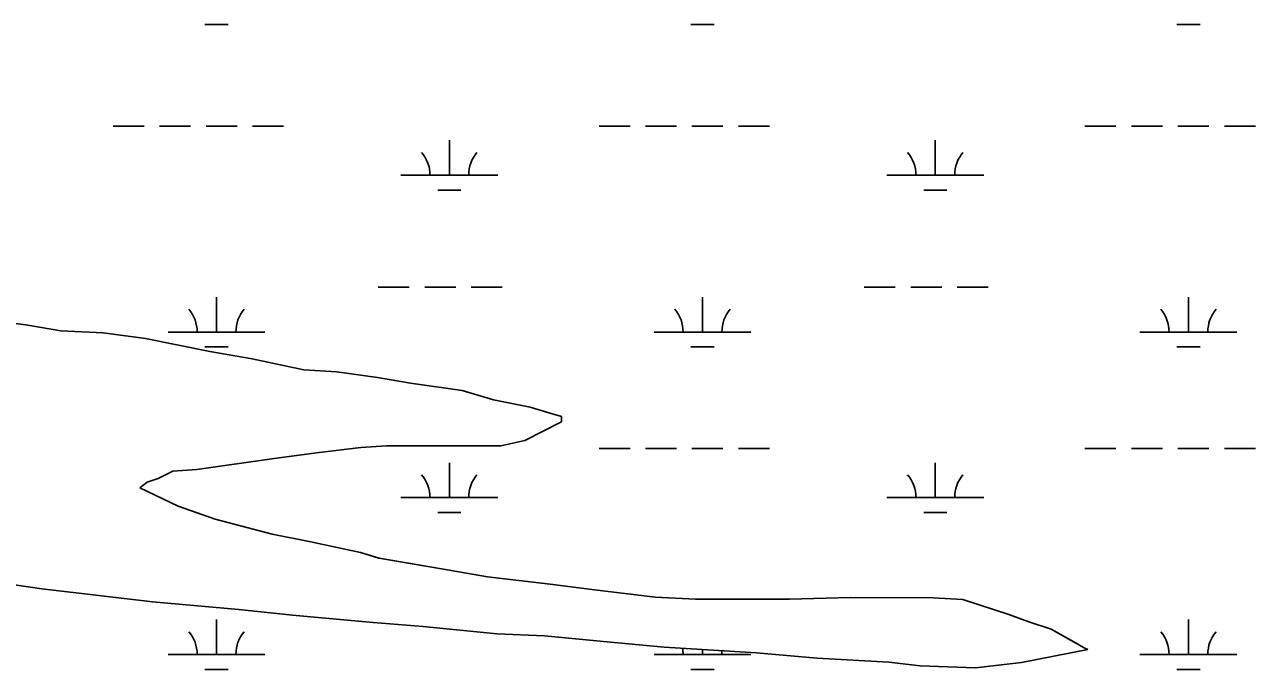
# Model space of a CAD drawing. Extents: x 3161564 to 3199464, y 849354 to 874788.
# Drawn here: x 3193018 to 3194290, y 866139 to 866804 of the extents above; entities that cross this region are included whole.
import ezdxf

# ---------------------------------------------------------------- set-up
doc = ezdxf.new("R2010")
doc.units = 0
for name, color, linetype in [('V-SITE-VEGE', 7, 'Continuous'), ('V-TOPO-SHOR', 7, 'Continuous'), ('V-WETL-SWMP', 7, 'Continuous')]:
    doc.layers.add(name, color=color, linetype=linetype)

msp = doc.modelspace()

# ---------------------------------------------------------------- linework, layer by layer
at = {"layer": 'V-SITE-VEGE'}
for p, q in [((3192981.6, 866499.7), (3193021.6, 866493.9)), ((3193021.6, 866493.9), (3193055.8, 866488.1)), ((3193055.8, 866488.1), (3193099.5, 866486.1)), ((3193099.5, 866486.1), (3193143.3, 866480.4)), ((3193143.3, 866480.4), (3193209.8, 866466.9)), ((3193209.8, 866466.9), (3193253.6, 866459.3)), ((3193253.6, 866459.3), (3193306.8, 866447.8)), ((3193306.8, 866447.8), (3193341, 866445.8)), ((3193341, 866445.8), (3193382.9, 866440)), ((3193382.9, 866440), (3193417.1, 866434.3)), ((3193417.1, 866434.3), (3193470.3, 866426.6)), ((3193470.3, 866426.6), (3193502.6, 866417)), ((3193502.6, 866417), (3193540.7, 866409.3)), ((3193540.7, 866409.3), (3193559.7, 866403.6)), ((3193573, 866394.1), (3193534.9, 866375.1)), ((3193559.7, 866403.6), (3193573, 866399.8)), ((3193573, 866399.8), (3193573, 866394.1)), ((3193365.6, 866367.8), (3193320, 866362.1)), ((3193392.2, 866369.6), (3193365.6, 866367.8)), ((3193510.2, 866369.4), (3193392.2, 866369.6)), ((3193534.9, 866375.1), (3193510.2, 866369.4)), ((3193276.2, 866356.5), (3193196.3, 866345.2)), ((3193320, 866362.1), (3193276.2, 866356.5)), ((3193171.6, 866343.4), (3193156.3, 866335.8)), ((3193196.3, 866345.2), (3193171.6, 866343.4)), ((3193144.9, 866332), (3193137.3, 866326.3)), ((3193156.3, 866335.8), (3193144.9, 866332)), ((3193137.3, 866326.3), (3193177.2, 866307.2)), ((3193177.2, 866307.2), (3193215.2, 866293.8)), ((3193215.2, 866293.8), (3193274.2, 866278.5)), ((3193274.2, 866278.5), (3193312.2, 866270.9)), ((3193312.2, 866270.9), (3193365.4, 866259.4)), ((3193365.4, 866259.4), (3193384.4, 866253.6)), ((3193384.4, 866253.6), (3193451, 866242.1)), ((3193451, 866242.1), (3193496.6, 866234.4)), ((3193036.3, 866221.9), (3192996.4, 866227.6)), ((3193496.6, 866234.4), (3193561.3, 866226.7)), ((3193561.3, 866226.7), (3193606.9, 866220.9)), ((3193101, 866214.2), (3193036.3, 866221.9)), ((3193150.4, 866208.4), (3193101, 866214.2)), ((3193606.9, 866220.9), (3193669.7, 866213.2)), ((3193239.8, 866200.6), (3193150.4, 866208.4)), ((3193669.7, 866213.2), (3193711.5, 866211.2)), ((3193711.5, 866211.2), (3193766.7, 866211.1)), ((3193766.7, 866211.1), (3193808.5, 866211.1)), ((3193808.5, 866211.1), (3193871.3, 866212.9)), ((3193871.3, 866212.9), (3193956.9, 866212.7)), ((3193956.9, 866212.7), (3193987.3, 866210.8)), ((3193987.3, 866210.8), (3194034.8, 866195.5)), ((3193295, 866194.8), (3193239.8, 866200.6)), ((3193378.6, 866187.1), (3193295, 866194.8)), ((3194034.8, 866195.5), (3194055.7, 866187.8)), ((3193430, 866183.2), (3193378.6, 866187.1)), ((3193506, 866175.4), (3193430, 866183.2)), ((3194055.7, 866187.8), (3194078.5, 866180.2)), ((3194078.5, 866180.2), (3194099.4, 866168.7)), ((3193555.5, 866173.5), (3193506, 866175.4)), ((3193616.3, 866167.6), (3193555.5, 866173.5)), ((3193679.1, 866161.8), (3193616.3, 866167.6)), ((3194099.4, 866168.7), (3194112.7, 866161.1)), ((3193774.2, 866156), (3193679.1, 866161.8)), ((3193836.9, 866150.2), (3193774.2, 866156)), ((3194116.6, 866159.2), (3194048.1, 866146)), ((3194112.7, 866161.1), (3194116.6, 866159.2)), ((3193911.1, 866146.2), (3193836.9, 866150.2)), ((3193943.4, 866142.4), (3193911.1, 866146.2)), ((3194000.5, 866140.4), (3193943.4, 866142.4)), ((3194048.1, 866146), (3194000.5, 866140.4))]:
    msp.add_line(p, q, dxfattribs=at)
at = {"layer": 'V-TOPO-SHOR'}
for p, q in [((3192981.6, 866499.7), (3193021.6, 866493.9)), ((3193021.6, 866493.9), (3193055.8, 866488.1)), ((3193055.8, 866488.1), (3193099.5, 866486.1)), ((3193099.5, 866486.1), (3193143.3, 866480.4)), ((3193143.3, 866480.4), (3193209.8, 866466.9)), ((3193209.8, 866466.9), (3193253.6, 866459.3)), ((3193253.6, 866459.3), (3193306.8, 866447.8)), ((3193306.8, 866447.8), (3193341, 866445.8)), ((3193341, 866445.8), (3193382.9, 866440)), ((3193382.9, 866440), (3193417.1, 866434.3)), ((3193417.1, 866434.3), (3193470.3, 866426.6)), ((3193470.3, 866426.6), (3193502.6, 866417)), ((3193502.6, 866417), (3193540.7, 866409.3)), ((3193540.7, 866409.3), (3193559.7, 866403.6)), ((3193573, 866394.1), (3193534.9, 866375.1)), ((3193559.7, 866403.6), (3193573, 866399.8)), ((3193573, 866399.8), (3193573, 866394.1)), ((3193365.6, 866367.8), (3193320, 866362.1)), ((3193392.3, 866369.6), (3193365.6, 866367.8)), ((3193510.2, 866369.4), (3193392.3, 866369.6)), ((3193534.9, 866375.1), (3193510.2, 866369.4)), ((3193276.2, 866356.5), (3193196.3, 866345.2)), ((3193320, 866362.1), (3193276.2, 866356.5)), ((3193171.6, 866343.4), (3193156.4, 866335.8)), ((3193196.3, 866345.2), (3193171.6, 866343.4)), ((3193144.9, 866332), (3193137.3, 866326.3)), ((3193156.4, 866335.8), (3193144.9, 866332)), ((3193137.3, 866326.3), (3193177.2, 866307.2)), ((3193177.2, 866307.2), (3193215.2, 866293.9)), ((3193215.2, 866293.9), (3193274.2, 866278.5)), ((3193274.2, 866278.5), (3193312.2, 866270.9)), ((3193312.2, 866270.9), (3193365.4, 866259.4)), ((3193365.4, 866259.4), (3193384.5, 866253.6)), ((3193384.5, 866253.6), (3193451, 866242.1)), ((3193451, 866242.1), (3193496.6, 866234.4)), ((3193036.3, 866221.9), (3192996.4, 866227.7)), ((3193496.6, 866234.4), (3193561.3, 866226.7)), ((3193561.3, 866226.7), (3193606.9, 866220.9)), ((3193101, 866214.2), (3193036.3, 866221.9)), ((3193150.4, 866208.4), (3193101, 866214.2)), ((3193606.9, 866220.9), (3193669.7, 866213.2)), ((3193239.8, 866200.6), (3193150.4, 866208.4)), ((3193669.7, 866213.2), (3193711.5, 866211.2)), ((3193711.5, 866211.2), (3193766.7, 866211.1)), ((3193766.7, 866211.1), (3193808.5, 866211.1)), ((3193808.5, 866211.1), (3193871.3, 866212.9)), ((3193871.3, 866212.9), (3193956.9, 866212.7)), ((3193956.9, 866212.7), (3193987.3, 866210.8)), ((3193987.3, 866210.8), (3194034.8, 866195.5)), ((3193295, 866194.8), (3193239.8, 866200.6)), ((3193378.6, 866187.1), (3193295, 866194.8)), ((3194034.8, 866195.5), (3194055.7, 866187.8)), ((3193430, 866183.2), (3193378.6, 866187.1)), ((3193506, 866175.4), (3193430, 866183.2)), ((3194055.7, 866187.8), (3194078.6, 866180.2)), ((3194078.6, 866180.2), (3194099.5, 866168.7)), ((3193555.5, 866173.5), (3193506, 866175.4)), ((3193616.4, 866167.6), (3193555.5, 866173.5)), ((3193679.1, 866161.8), (3193616.4, 866167.6)), ((3194099.5, 866168.7), (3194112.8, 866161.1)), ((3193774.2, 866156), (3193679.1, 866161.8)), ((3193837, 866150.2), (3193774.2, 866156)), ((3194116.6, 866159.2), (3194048.1, 866146)), ((3194112.8, 866161.1), (3194116.6, 866159.2)), ((3193911.1, 866146.2), (3193837, 866150.2)), ((3193943.4, 866142.4), (3193911.1, 866146.2)), ((3194000.5, 866140.4), (3193943.4, 866142.4)), ((3194048.1, 866146), (3194000.5, 866140.4))]:
    msp.add_line(p, q, dxfattribs=at)
at = {"layer": 'V-WETL-SWMP'}
for p, q in [((3193204.6, 866804.2), (3193228.6, 866804.2)), ((3193706.5, 866804.2), (3193730.5, 866804.2)), ((3194208.4, 866804.2), (3194232.4, 866804.2)), ((3193109.8, 866699.5), (3193141.8, 866699.5)), ((3193157.8, 866699.5), (3193189.8, 866699.5)), ((3193205.8, 866699.5), (3193237.8, 866699.5)), ((3193253.8, 866699.5), (3193285.8, 866699.5)), ((3193611.7, 866699.5), (3193643.7, 866699.5)), ((3193659.7, 866699.5), (3193691.7, 866699.5)), ((3193707.7, 866699.5), (3193739.7, 866699.5)), ((3193755.7, 866699.5), (3193787.7, 866699.5)), ((3194113.6, 866699.5), (3194145.6, 866699.5)), ((3194161.6, 866699.5), (3194193.6, 866699.5)), ((3194209.6, 866699.5), (3194241.6, 866699.5)), ((3194257.6, 866699.5), (3194289.6, 866699.5)), ((3193457.1, 866648.8), (3193457.1, 866684.8)), ((3193959, 866648.8), (3193959, 866684.8)), ((3193407.1, 866648.8), (3193507.1, 866648.8)), ((3193909, 866648.8), (3194009, 866648.8)), ((3193445.1, 866633.3), (3193469.1, 866633.3)), ((3193947, 866633.3), (3193971, 866633.3)), ((3193383.7, 866533.3), (3193415.7, 866533.3)), ((3193431.7, 866533.3), (3193463.7, 866533.3)), ((3193479.7, 866533.3), (3193511.7, 866533.3)), ((3193885.6, 866533.3), (3193917.6, 866533.3)), ((3193933.6, 866533.3), (3193965.6, 866533.3)), ((3193981.6, 866533.3), (3194013.6, 866533.3)), ((3193216.6, 866486.9), (3193216.6, 866522.9)), ((3193718.5, 866486.9), (3193718.5, 866522.9)), ((3194220.4, 866486.9), (3194220.4, 866522.9)), ((3192981.6, 866499.7), (3193021.6, 866493.9)), ((3193021.6, 866493.9), (3193055.8, 866488.1)), ((3193055.8, 866488.1), (3193099.5, 866486.1)), ((3193099.5, 866486.1), (3193143.3, 866480.4)), ((3193166.6, 866486.9), (3193266.6, 866486.9)), ((3193668.5, 866486.9), (3193768.5, 866486.9)), ((3194170.4, 866486.9), (3194270.4, 866486.9)), ((3193143.3, 866480.4), (3193209.8, 866466.9)), ((3193204.6, 866471.5), (3193228.6, 866471.5)), ((3193706.5, 866471.5), (3193730.5, 866471.5)), ((3194208.4, 866471.5), (3194232.4, 866471.5)), ((3193209.8, 866466.9), (3193253.6, 866459.3)), ((3193253.6, 866459.3), (3193306.8, 866447.8)), ((3193306.8, 866447.8), (3193341, 866445.8)), ((3193341, 866445.8), (3193382.9, 866440)), ((3193382.9, 866440), (3193417.1, 866434.3)), ((3193417.1, 866434.3), (3193470.3, 866426.6)), ((3193470.3, 866426.6), (3193502.6, 866417)), ((3193502.6, 866417), (3193540.7, 866409.3)), ((3193540.7, 866409.3), (3193559.7, 866403.6)), ((3193573, 866394.1), (3193534.9, 866375.1)), ((3193559.7, 866403.6), (3193573, 866399.8)), ((3193573, 866399.8), (3193573, 866394.1)), ((3193365.6, 866367.8), (3193320, 866362.1)), ((3193392.3, 866369.6), (3193365.6, 866367.8)), ((3193510.2, 866369.4), (3193392.3, 866369.6)), ((3193534.9, 866375.1), (3193510.2, 866369.4)), ((3193611.7, 866366.8), (3193643.7, 866366.8)), ((3193659.7, 866366.8), (3193691.7, 866366.8)), ((3193707.7, 866366.8), (3193739.7, 866366.8)), ((3193755.7, 866366.8), (3193787.7, 866366.8)), ((3194113.6, 866366.8), (3194145.6, 866366.8)), ((3194161.6, 866366.8), (3194193.6, 866366.8)), ((3194209.6, 866366.8), (3194241.6, 866366.8)), ((3194257.6, 866366.8), (3194289.6, 866366.8)), ((3193276.2, 866356.5), (3193196.3, 866345.2)), ((3193320, 866362.1), (3193276.2, 866356.5)), ((3193171.6, 866343.4), (3193156.4, 866335.8)), ((3193196.3, 866345.2), (3193171.6, 866343.4)), ((3193457.1, 866316.1), (3193457.1, 866352.1)), ((3193959, 866316.1), (3193959, 866352.1)), ((3193144.9, 866332), (3193137.3, 866326.3)), ((3193156.4, 866335.8), (3193144.9, 866332)), ((3193137.3, 866326.3), (3193177.2, 866307.2)), ((3193407.1, 866316.1), (3193507.1, 866316.1)), ((3193909, 866316.1), (3194009, 866316.1)), ((3193177.2, 866307.2), (3193215.2, 866293.9)), ((3193215.2, 866293.9), (3193274.2, 866278.5)), ((3193445.1, 866300.7), (3193469.1, 866300.7)), ((3193947, 866300.7), (3193971, 866300.7)), ((3193274.2, 866278.5), (3193312.2, 866270.9)), ((3193312.2, 866270.9), (3193365.4, 866259.4)), ((3193365.4, 866259.4), (3193384.5, 866253.6)), ((3193384.5, 866253.6), (3193451, 866242.1)), ((3193451, 866242.1), (3193496.6, 866234.4)), ((3193036.3, 866221.9), (3192996.4, 866227.7)), ((3193496.6, 866234.4), (3193561.3, 866226.7)), ((3193561.3, 866226.7), (3193606.9, 866220.9)), ((3193101, 866214.2), (3193036.3, 866221.9)), ((3193150.4, 866208.4), (3193101, 866214.2)), ((3193606.9, 866220.9), (3193669.7, 866213.2)), ((3193239.8, 866200.6), (3193150.4, 866208.4)), ((3193669.7, 866213.2), (3193711.5, 866211.2)), ((3193711.5, 866211.2), (3193766.7, 866211.1)), ((3193766.7, 866211.1), (3193808.5, 866211.1)), ((3193808.5, 866211.1), (3193871.3, 866212.9)), ((3193871.3, 866212.9), (3193956.9, 866212.7)), ((3193956.9, 866212.7), (3193987.3, 866210.8)), ((3193987.3, 866210.8), (3194034.8, 866195.5)), ((3193216.6, 866154.2), (3193216.6, 866190.2)), ((3193295, 866194.8), (3193239.8, 866200.6)), ((3193378.6, 866187.1), (3193295, 866194.8)), ((3194034.8, 866195.5), (3194055.7, 866187.8)), ((3194220.4, 866154.2), (3194220.4, 866190.2)), ((3193430, 866183.2), (3193378.6, 866187.1)), ((3193506, 866175.4), (3193430, 866183.2)), ((3194055.7, 866187.8), (3194078.6, 866180.2)), ((3194078.6, 866180.2), (3194099.5, 866168.7)), ((3193555.5, 866173.5), (3193506, 866175.4)), ((3193616.4, 866167.6), (3193555.5, 866173.5)), ((3193679.1, 866161.8), (3193616.4, 866167.6)), ((3194099.5, 866168.7), (3194112.8, 866161.1)), ((3193166.6, 866154.2), (3193266.6, 866154.2)), ((3193668.5, 866154.2), (3193768.5, 866154.2)), ((3193774.2, 866156), (3193679.1, 866161.8)), ((3193718.5, 866154.2), (3193718.5, 866159.4)), ((3193837, 866150.2), (3193774.2, 866156)), ((3194116.6, 866159.2), (3194048.1, 866146)), ((3194112.8, 866161.1), (3194116.6, 866159.2)), ((3194170.4, 866154.2), (3194270.4, 866154.2)), ((3193204.6, 866138.8), (3193228.6, 866138.8)), ((3193706.5, 866138.8), (3193730.5, 866138.8)), ((3193911.1, 866146.2), (3193837, 866150.2)), ((3193943.4, 866142.4), (3193911.1, 866146.2)), ((3194000.5, 866140.4), (3193943.4, 866142.4)), ((3194048.1, 866146), (3194000.5, 866140.4)), ((3194208.4, 866138.8), (3194232.4, 866138.8))]:
    msp.add_line(p, q, dxfattribs=at)
for centre, start, end in [((3193401.8, 866649.3), 359.2282, 40.7718), ((3193512.3, 866649.3), 139.2282, 180.7718), ((3193903.7, 866649.3), 359.2282, 40.7718), ((3194014.2, 866649.3), 139.2282, 180.7718), ((3193161.4, 866487.4), 359.2282, 40.7718), ((3193271.9, 866487.4), 139.2282, 180.7718), ((3193663.3, 866487.4), 359.2282, 40.7718), ((3193773.8, 866487.4), 139.2282, 180.7718), ((3194165.2, 866487.4), 359.2282, 40.7718), ((3194275.7, 866487.4), 139.2282, 180.7718), ((3193401.8, 866316.6), 359.2282, 40.7718), ((3193512.3, 866316.6), 139.2282, 180.7718), ((3193903.7, 866316.6), 359.2282, 40.7718), ((3194014.2, 866316.6), 139.2282, 180.7718), ((3193161.4, 866154.7), 359.2282, 40.7718), ((3193271.9, 866154.7), 139.2282, 180.7718), ((3194165.2, 866154.7), 359.2282, 40.7718), ((3194275.7, 866154.7), 139.2282, 180.7718), ((3193663.3, 866154.7), 359.2282, 9.7329), ((3193773.8, 866154.7), 174.3834, 180.7718)]:
    msp.add_arc(centre, 35.2, start, end, dxfattribs=at)

doc.saveas('drawing.dxf')
